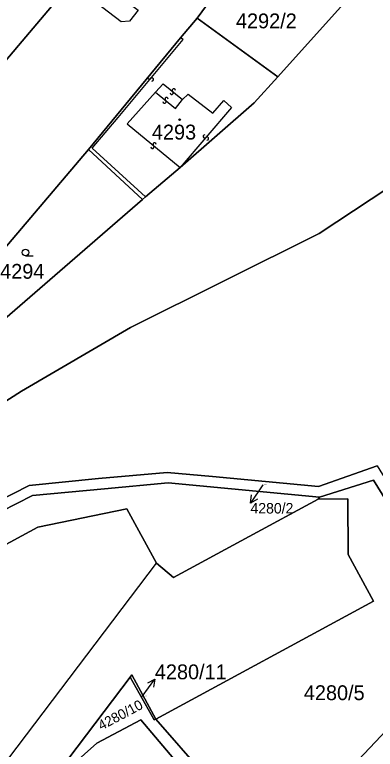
# Model space of a CAD drawing. Extents: x -598233 to -596890, y -1157848 to -1156431.
# Drawn here: x -598173.3 to -598132, y -1156881.8 to -1156797.7 of the extents above; entities that cross this region are included whole.
import ezdxf

# ---------------------------------------------------------------- set-up
doc = ezdxf.new("R2010")
doc.units = 0
for name, color, linetype in [('Level 1', 7, 'Continuous'), ('Level 13', 7, 'Continuous'), ('Level 3', 7, 'Continuous'), ('Level 4', 7, 'Continuous'), ('Level 5', 7, 'Continuous'), ('Level 57', 7, 'Continuous'), ('Level 60', 7, 'Continuous'), ('Vrstva 60', 7, 'Continuous')]:
    doc.layers.add(name, color=color, linetype=linetype)

msp = doc.modelspace()

# ---------------------------------------------------------------- linework, layer by layer
at = {"layer": 'Level 1'}
for points in [[(-598175.16, -1156803.94), (-598155.73, -1156780.94)], [(-598152.39, -1156798.08), (-598145.59, -1156788.78)], [(-598143.19, -1156804.8), (-598135.67, -1156796.45)], [(-598193.56, -1156855.54), (-598177.71, -1156844.1), (-598172.49, -1156840.81), (-598160.03, -1156833.51), (-598138.46, -1156822.74), (-598118.7, -1156809.71), (-598115.76, -1156807.85), (-598108.81, -1156797.54)], [(-598154.3, -1156800.35), (-598152.39, -1156798.08)], [(-598143.19, -1156804.8), (-598152.39, -1156798.08)], [(-598164.84, -1156813.13), (-598161.63, -1156809.25), (-598154.3, -1156800.35)], [(-598154.36, -1156815.18), (-598145.87, -1156807.79), (-598143.19, -1156804.8)], [(-598195.33, -1156849.57), (-598190.24, -1156843.19), (-598185.31, -1156837.25), (-598164.84, -1156813.13)], [(-598158.65, -1156818.85), (-598164.84, -1156813.13)], [(-598158.31, -1156818.54), (-598154.36, -1156815.18)], [(-598158.65, -1156818.85), (-598158.31, -1156818.54)], [(-598194.72, -1156851.49), (-598180.46, -1156837.75), (-598158.65, -1156818.85)], [(-598131.84, -1156849.33), (-598138.53, -1156851.73), (-598150.65, -1156850.55), (-598155.84, -1156850.09), (-598163.69, -1156850.8), (-598171.6, -1156851.6), (-598186.35, -1156859.13), (-598199.39, -1156870.12)], [(-598200.21, -1156870.99), (-598199.34, -1156871.82), (-598185.58, -1156860.05), (-598171.24, -1156852.74), (-598162.98, -1156851.97), (-598155.73, -1156851.28), (-598138.4, -1156852.95)], [(-598121.01, -1156869.19), (-598132.23, -1156850.98), (-598138.4, -1156852.95)], [(-598138.4, -1156852.95), (-598138.57, -1156853.16)], [(-598138.57, -1156853.16), (-598135.17, -1156853.14), (-598135.14, -1156859.49), (-598132.24, -1156864.85), (-598157.12, -1156878.33)], [(-598138.57, -1156853.16), (-598146.44, -1156857.42), (-598155.1, -1156862.11), (-598157.07, -1156860.47)], [(-598157.07, -1156860.47), (-598160.44, -1156854.25), (-598170.61, -1156856.35), (-598187.89, -1156865.71), (-598191.15, -1156868.77)], [(-598121.01, -1156869.19), (-598132.02, -1156880.94), (-598145.06, -1156894.74)], [(-598157.12, -1156878.33), (-598159.86, -1156873.27), (-598160.07, -1156873.55)], [(-598160.07, -1156873.55), (-598171.12, -1156888.14)], [(-598160.07, -1156873.55), (-598157.31, -1156878.43), (-598157.12, -1156878.33)], [(-598157.12, -1156878.33), (-598146.09, -1156891.01), (-598147.34, -1156892.04)], [(-598147.34, -1156892.04), (-598158.85, -1156878.41), (-598163.87, -1156881.11), (-598166.69, -1156883.63), (-598170.44, -1156888.89)]]:
    msp.add_lwpolyline(points, dxfattribs=at)
at = {"layer": 'Level 13'}
for centre, start, end in [((-598157.861, -1156804.881), 87.54819, 319.64619), ((-598157.579, -1156805.118), 267.33374, 139.92374), ((-598155.318, -1156806.652), 177.68582, 50.27582), ((-598155.081, -1156806.369), 357.90027, 229.99827), ((-598156.127, -1156807.642), 178.10228, 50.69228), ((-598155.892, -1156807.358), 358.31674, 230.41473), ((-598151.549, -1156811.629), 86.4195, 319.0095), ((-598151.271, -1156811.872), 266.63396, 138.73195), ((-598157.507, -1156812.832), 177.802, 50.392), ((-598157.272, -1156812.548), 358.01646, 230.11446)]:
    msp.add_arc(centre, 0.184, start, end, dxfattribs=at)
at = {"layer": 'Level 3'}
for points in [[(-598159.16, -1156797.17), (-598160.13, -1156798.46), (-598161.1, -1156798.53), (-598165.42, -1156795.15), (-598164.11, -1156793.43), (-598159.16, -1156797.17)], [(-598158.31, -1156818.54), (-598164.41, -1156812.99), (-598161.43, -1156809.45), (-598154, -1156800.54), (-598154.3, -1156800.35)], [(-598157.15, -1156806.57), (-598156.3, -1156805.6), (-598154.09, -1156807.42)], [(-598157.15, -1156806.57), (-598160.42, -1156810.21), (-598154.36, -1156815.18)], [(-598157.15, -1156806.57), (-598154.87, -1156808.42), (-598154.09, -1156807.42)], [(-598154.09, -1156807.42), (-598153.42, -1156806.78), (-598150.63, -1156808.98), (-598149.36, -1156807.51), (-598148.46, -1156808.33), (-598154.36, -1156815.18)], [(-598216.24, -1156925.84), (-598197.62, -1156906.31), (-598193.37, -1156905.71), (-598189.92, -1156903.86), (-598157.07, -1156860.47)]]:
    msp.add_lwpolyline(points, dxfattribs=at)
at = {"layer": 'Level 5'}
msp.add_line((-598172.04, -1156825.31), (-598171.165, -1156825.31), dxfattribs=at)
for centre, radius in [((-598154.41, -1156809.72), 0.09), ((-598154.41, -1156809.72), 0.0521), ((-598172.04, -1156824.935), 0.375)]:
    msp.add_circle(centre, radius, dxfattribs=at)
at = {"layer": 'Level 57'}
for p, q in [((-598144.89, -1156851.53), (-598146.31, -1156853.6)), ((-598158.7, -1156875.74), (-598157.244, -1156873.78))]:
    msp.add_line(p, q, dxfattribs=at)
for points in [[(-598145.492, -1156853.147), (-598146.31, -1156853.6), (-598146.182, -1156852.673)], [(-598158.056, -1156874.191), (-598157.244, -1156873.78), (-598157.402, -1156874.676)]]:
    msp.add_lwpolyline(points, dxfattribs=at)
at = {"layer": 'Level 60'}
for points in [[(-598190.8, -1156822.82), (-598175.16, -1156803.94), (-598155.73, -1156780.94), (-598145.59, -1156788.78), (-598152.39, -1156798.08), (-598154.3, -1156800.35), (-598161.63, -1156809.25), (-598164.84, -1156813.13), (-598185.31, -1156837.25), (-598190.24, -1156843.19), (-598195.33, -1156849.57), (-598201.12, -1156835.36)], [(-598152.39, -1156798.08), (-598145.59, -1156788.78), (-598136.21, -1156796.03), (-598135.67, -1156796.45), (-598143.19, -1156804.8)], [(-598152.39, -1156798.08), (-598143.19, -1156804.8), (-598145.87, -1156807.79), (-598154.36, -1156815.18), (-598158.31, -1156818.54), (-598158.65, -1156818.85), (-598164.84, -1156813.13), (-598161.63, -1156809.25), (-598154.3, -1156800.35)], [(-598194.72, -1156851.49), (-598195.33, -1156849.57), (-598190.24, -1156843.19), (-598185.31, -1156837.25), (-598164.84, -1156813.13), (-598158.65, -1156818.85), (-598180.46, -1156837.75)], [(-598138.53, -1156851.73), (-598131.84, -1156849.33), (-598120.16, -1156868.28), (-598121.01, -1156869.19), (-598132.23, -1156850.98), (-598138.4, -1156852.95), (-598155.73, -1156851.28), (-598162.98, -1156851.97), (-598171.24, -1156852.74), (-598185.58, -1156860.05), (-598199.34, -1156871.82), (-598200.21, -1156870.99), (-598199.39, -1156870.12), (-598186.35, -1156859.13), (-598171.6, -1156851.6), (-598163.69, -1156850.8), (-598155.84, -1156850.09), (-598150.65, -1156850.55)], [(-598121.01, -1156869.19), (-598132.02, -1156880.94), (-598145.06, -1156894.74), (-598147.34, -1156892.04), (-598146.09, -1156891.01), (-598157.12, -1156878.33), (-598132.24, -1156864.85), (-598135.14, -1156859.49), (-598135.17, -1156853.14), (-598138.57, -1156853.16), (-598138.4, -1156852.95), (-598132.23, -1156850.98)], [(-598159.86, -1156873.27), (-598157.12, -1156878.33), (-598157.31, -1156878.43), (-598160.07, -1156873.55)], [(-598157.12, -1156878.33), (-598146.09, -1156891.01), (-598147.34, -1156892.04), (-598158.85, -1156878.41), (-598163.87, -1156881.11), (-598166.69, -1156883.63), (-598170.44, -1156888.89), (-598171.12, -1156888.14), (-598160.07, -1156873.55), (-598157.31, -1156878.43)], [(-598145.06, -1156894.74), (-598155.93, -1156904.85), (-598159.3, -1156901.32), (-598161.99, -1156898.23), (-598170.44, -1156888.89), (-598166.69, -1156883.63), (-598163.87, -1156881.11), (-598158.85, -1156878.41), (-598147.34, -1156892.04)]]:
    msp.add_lwpolyline(points, close=True, dxfattribs=at)
for points in [[(-598155.73, -1156780.94), (-598175.16, -1156803.94), (-598185.08, -1156795.9)], [(-598108.81, -1156797.54), (-598115.76, -1156807.85), (-598118.7, -1156809.71), (-598138.46, -1156822.74), (-598160.03, -1156833.51), (-598172.49, -1156840.81), (-598177.71, -1156844.1), (-598193.56, -1156855.54), (-598194.72, -1156851.49), (-598180.46, -1156837.75), (-598158.65, -1156818.85), (-598158.31, -1156818.54), (-598154.36, -1156815.18), (-598145.87, -1156807.79), (-598143.19, -1156804.8), (-598135.67, -1156796.45)], [(-598131.84, -1156849.33), (-598138.53, -1156851.73), (-598150.65, -1156850.55), (-598155.84, -1156850.09), (-598163.69, -1156850.8), (-598171.6, -1156851.6), (-598186.35, -1156859.13), (-598199.39, -1156870.12), (-598202.78, -1156866.35), (-598200.01, -1156864.05), (-598193.89, -1156859.04), (-598194.4, -1156856.94), (-598193.56, -1156855.54), (-598177.71, -1156844.1), (-598172.49, -1156840.81), (-598160.03, -1156833.51), (-598138.46, -1156822.74), (-598118.7, -1156809.71)]]:
    msp.add_lwpolyline(points, dxfattribs=at)
at = {"layer": 'Vrstva 60'}
for points in [[(-598046.79, -1156796.42), (-598055.12, -1156786.5), (-598059.85, -1156780.87), (-598062.32, -1156767.72), (-598060.26, -1156738.45), (-598061.8, -1156746.4), (-598064.1, -1156760.98), (-598063.83, -1156781.44), (-598064.03, -1156782.95), (-598065.12, -1156793.87), (-598065.55, -1156803.78), (-598067.63, -1156810.67), (-598071.82, -1156817.85), (-598073.58, -1156819.96), (-598077.69, -1156825.18), (-598085.97, -1156832.9), (-598092.4, -1156836.89), (-598099.46, -1156844.8), (-598120.16, -1156868.28), (-598121.01, -1156869.19), (-598132.02, -1156880.94), (-598145.06, -1156894.74)], [(-598187.89, -1156865.71), (-598170.61, -1156856.35), (-598160.44, -1156854.25), (-598157.07, -1156860.47), (-598155.1, -1156862.11), (-598146.44, -1156857.42), (-598138.57, -1156853.16), (-598138.4, -1156852.95), (-598155.73, -1156851.28), (-598162.98, -1156851.97), (-598171.24, -1156852.74), (-598185.58, -1156860.05)], [(-598171.12, -1156888.14), (-598160.07, -1156873.55), (-598159.86, -1156873.27), (-598157.12, -1156878.33), (-598132.24, -1156864.85), (-598135.14, -1156859.49), (-598135.17, -1156853.14), (-598138.57, -1156853.16), (-598146.44, -1156857.42), (-598155.1, -1156862.11), (-598157.07, -1156860.47), (-598160.44, -1156854.25), (-598170.61, -1156856.35), (-598187.89, -1156865.71), (-598191.15, -1156868.77), (-598192.72, -1156867.09), (-598195.86, -1156870.04), (-598194.26, -1156871.69), (-598201.47, -1156878.51), (-598201.93, -1156878.03), (-598204.12, -1156880.09), (-598205.06, -1156881.27), (-598204.48, -1156881.73), (-598207.2, -1156885.32)]]:
    msp.add_lwpolyline(points, dxfattribs=at)

# ---------------------------------------------------------------- texts
at = {"layer": 'Level 4'}
for s, height, p in [('4292/2', 1.7, (-598147.97, -1156799.26)), ('4293', 1.7, (-598157.58, -1156811.99)), ('4294', 1.7, (-598174.93, -1156827.93)), ('4280/2', 0.1, (-598144.89, -1156851.53)), ('4280/5', 1.7, (-598140.21, -1156876.17)), ('4280/11', 0.1, (-598158.7, -1156875.74))]:
    msp.add_text(s, height=height, dxfattribs=at).set_placement(p)
msp.add_text('4280/10', height=1.14, rotation=27.89298, dxfattribs=at).set_placement((-598163.36, -1156879.65))
at = {"layer": 'Level 57'}
for s, height, p in [('4280/2', 1.2, (-598146.31, -1156854.8)), ('4280/11', 1.7, (-598157.244, -1156873.78))]:
    msp.add_text(s, height=height, dxfattribs=at).set_placement(p)

doc.saveas('drawing.dxf')
